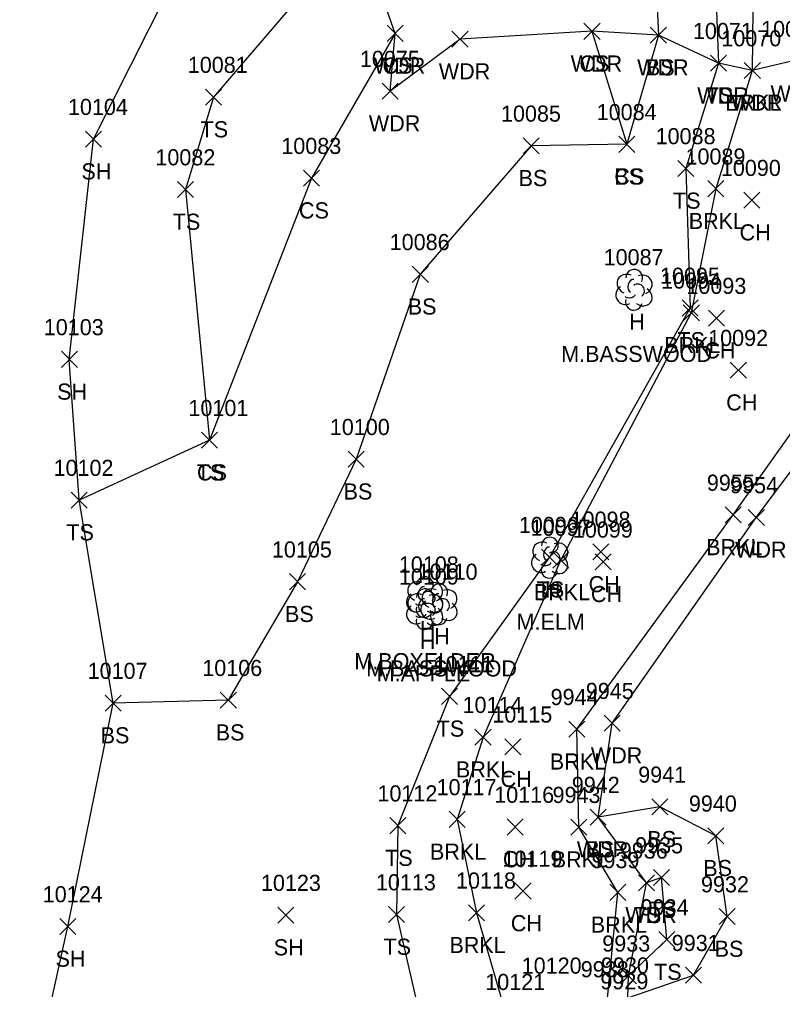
# Model space of a CAD drawing. Extents: x 1439173 to 1457902, y 641926 to 659889.
# Drawn here: x 1448046.7 to 1448141.5, y 646731.6 to 646852 of the extents above; entities that cross this region are included whole.
import ezdxf

# ---------------------------------------------------------------- set-up
doc = ezdxf.new("R2010")
doc.units = 0
for name, color, linetype in [('L_A', 7, 'Continuous'), ('L_C', 7, 'Continuous'), ('L_I', 7, 'Continuous'), ('L_TIC', 7, 'Continuous'), ('LAWA', 7, 'Continuous'), ('LAWE', 7, 'Continuous'), ('LELB', 7, 'Continuous'), ('LSOGP', 7, 'Continuous'), ('LTD', 7, 'Continuous')]:
    doc.layers.add(name, color=color, linetype=linetype)

msp = doc.modelspace()

# ---------------------------------------------------------------- linework, layer by layer
at = {"layer": 'L_TIC'}
for points in [[(1448092.37, 646849.31), (1448094.37, 646851.31)], [(1448094.37, 646849.31), (1448092.37, 646851.31)], [(1448092.37, 646849.31), (1448094.37, 646851.31)], [(1448094.37, 646849.31), (1448092.37, 646851.31)], [(1448116.8, 646849.56), (1448118.8, 646851.56)], [(1448118.8, 646849.56), (1448116.8, 646851.56)], [(1448116.8, 646849.56), (1448118.8, 646851.56)], [(1448118.8, 646849.56), (1448116.8, 646851.56)], [(1448125.04, 646849.08), (1448127.04, 646851.08)], [(1448127.04, 646849.08), (1448125.04, 646851.08)], [(1448125.04, 646849.08), (1448127.04, 646851.08)], [(1448127.04, 646849.08), (1448125.04, 646851.08)], [(1448100.43, 646848.6), (1448102.43, 646850.6)], [(1448102.43, 646848.6), (1448100.43, 646850.6)], [(1448132.51, 646845.6), (1448134.51, 646847.6)], [(1448134.51, 646845.6), (1448132.51, 646847.6)], [(1448132.51, 646845.6), (1448134.51, 646847.6)], [(1448134.51, 646845.6), (1448132.51, 646847.6)], [(1448136.7, 646844.7), (1448138.7, 646846.7)], [(1448138.7, 646844.7), (1448136.7, 646846.7)], [(1448136.7, 646844.7), (1448138.7, 646846.7)], [(1448138.7, 646844.7), (1448136.7, 646846.7)], [(1448091.75, 646842.14), (1448093.75, 646844.14)], [(1448093.75, 646842.14), (1448091.75, 646844.14)], [(1448069.82, 646841.4), (1448071.82, 646843.4)], [(1448071.82, 646841.4), (1448069.82, 646843.4)], [(1448054.95, 646836.18), (1448056.95, 646838.18)], [(1448056.95, 646836.18), (1448054.95, 646838.18)], [(1448121.14, 646835.54), (1448123.14, 646837.54)], [(1448123.14, 646835.54), (1448121.14, 646837.54)], [(1448121.14, 646835.54), (1448123.14, 646837.54)], [(1448123.14, 646835.54), (1448121.14, 646837.54)], [(1448109.26, 646835.35), (1448111.26, 646837.35)], [(1448111.26, 646835.35), (1448109.26, 646837.35)], [(1448109.26, 646835.35), (1448111.26, 646837.35)], [(1448111.26, 646835.35), (1448109.26, 646837.35)], [(1448128.45, 646832.55), (1448130.45, 646834.55)], [(1448130.45, 646832.55), (1448128.45, 646834.55)], [(1448082, 646831.34), (1448084, 646833.34)], [(1448084, 646831.34), (1448082, 646833.34)], [(1448066.36, 646829.93), (1448068.36, 646831.93)], [(1448068.36, 646829.93), (1448066.36, 646831.93)], [(1448132.17, 646830.03), (1448134.17, 646832.03)], [(1448134.17, 646830.03), (1448132.17, 646832.03)], [(1448136.63, 646828.61), (1448138.63, 646830.61)], [(1448138.63, 646828.61), (1448136.63, 646830.61)], [(1448095.5, 646819.41), (1448097.5, 646821.41)], [(1448097.5, 646819.41), (1448095.5, 646821.41)], [(1448128.99, 646815.23), (1448130.99, 646817.23)], [(1448130.99, 646815.23), (1448128.99, 646817.23)], [(1448129.13, 646814.63), (1448131.13, 646816.63)], [(1448131.13, 646814.63), (1448129.13, 646816.63)], [(1448132.27, 646813.97), (1448134.27, 646815.97)], [(1448134.27, 646813.97), (1448132.27, 646815.97)], [(1448051.95, 646808.85), (1448053.95, 646810.85)], [(1448053.95, 646808.85), (1448051.95, 646810.85)], [(1448134.97, 646807.51), (1448136.97, 646809.51)], [(1448136.97, 646807.51), (1448134.97, 646809.51)], [(1448069.34, 646798.82), (1448071.34, 646800.82)], [(1448071.34, 646798.82), (1448069.34, 646800.82)], [(1448069.34, 646798.82), (1448071.34, 646800.82)], [(1448071.34, 646798.82), (1448069.34, 646800.82)], [(1448087.54, 646796.46), (1448089.54, 646798.46)], [(1448089.54, 646796.46), (1448087.54, 646798.46)], [(1448053.16, 646791.39), (1448055.16, 646793.39)], [(1448055.16, 646791.39), (1448053.16, 646793.39)], [(1448134.32, 646789.55), (1448136.32, 646791.55)], [(1448136.32, 646789.55), (1448134.32, 646791.55)], [(1448137.2, 646789.24), (1448139.2, 646791.24)], [(1448139.2, 646789.24), (1448137.2, 646791.24)], [(1448117.89, 646784.96), (1448119.89, 646786.96)], [(1448119.89, 646784.96), (1448117.89, 646786.96)], [(1448111.53, 646784.3), (1448113.53, 646786.3)], [(1448113.53, 646784.3), (1448111.53, 646786.3)], [(1448112.93, 646783.96), (1448114.93, 646785.96)], [(1448114.93, 646783.96), (1448112.93, 646785.96)], [(1448118.19, 646783.73), (1448120.19, 646785.73)], [(1448120.19, 646783.73), (1448118.19, 646785.73)], [(1448080.26, 646781.26), (1448082.26, 646783.26)], [(1448082.26, 646781.26), (1448080.26, 646783.26)], [(1448099.12, 646767.03), (1448101.12, 646769.03)], [(1448101.12, 646767.03), (1448099.12, 646769.03)], [(1448057.39, 646766.2), (1448059.39, 646768.2)], [(1448059.39, 646766.2), (1448057.39, 646768.2)], [(1448071.67, 646766.56), (1448073.67, 646768.56)], [(1448073.67, 646766.56), (1448071.67, 646768.56)], [(1448119.3, 646763.71), (1448121.3, 646765.71)], [(1448121.3, 646763.71), (1448119.3, 646765.71)], [(1448114.93, 646762.95), (1448116.93, 646764.95)], [(1448116.93, 646762.95), (1448114.93, 646764.95)], [(1448103.28, 646761.97), (1448105.28, 646763.97)], [(1448105.28, 646761.97), (1448103.28, 646763.97)], [(1448106.97, 646760.78), (1448108.97, 646762.78)], [(1448108.97, 646760.78), (1448106.97, 646762.78)], [(1448125.23, 646753.32), (1448127.23, 646755.32)], [(1448127.23, 646753.32), (1448125.23, 646755.32)], [(1448100.06, 646751.77), (1448102.06, 646753.77)], [(1448102.06, 646751.77), (1448100.06, 646753.77)], [(1448117.56, 646752.05), (1448119.56, 646754.05)], [(1448119.56, 646752.05), (1448117.56, 646754.05)], [(1448117.56, 646752.05), (1448119.56, 646754.05)], [(1448119.56, 646752.05), (1448117.56, 646754.05)], [(1448092.72, 646750.99), (1448094.72, 646752.99)], [(1448094.72, 646750.99), (1448092.72, 646752.99)], [(1448107.26, 646750.82), (1448109.26, 646752.82)], [(1448109.26, 646750.82), (1448107.26, 646752.82)], [(1448115.17, 646750.8), (1448117.17, 646752.8)], [(1448117.17, 646750.8), (1448115.17, 646752.8)], [(1448132.18, 646749.73), (1448134.18, 646751.73)], [(1448134.18, 646749.73), (1448132.18, 646751.73)], [(1448125.42, 646744.55), (1448127.42, 646746.55)], [(1448127.42, 646744.55), (1448125.42, 646746.55)], [(1448108.24, 646742.88), (1448110.24, 646744.88)], [(1448110.24, 646742.88), (1448108.24, 646744.88)], [(1448123.58, 646743.9), (1448125.58, 646745.9)], [(1448125.58, 646743.9), (1448123.58, 646745.9)], [(1448123.58, 646743.9), (1448125.58, 646745.9)], [(1448125.58, 646743.9), (1448123.58, 646745.9)], [(1448120.01, 646742.71), (1448122.01, 646744.71)], [(1448122.01, 646742.71), (1448120.01, 646744.71)], [(1448078.82, 646739.89), (1448080.82, 646741.89)], [(1448080.82, 646739.89), (1448078.82, 646741.89)], [(1448092.53, 646739.96), (1448094.53, 646741.96)], [(1448094.53, 646739.96), (1448092.53, 646741.96)], [(1448102.46, 646740.18), (1448104.46, 646742.18)], [(1448104.46, 646740.18), (1448102.46, 646742.18)], [(1448133.59, 646739.71), (1448135.59, 646741.71)], [(1448135.59, 646739.71), (1448133.59, 646741.71)], [(1448051.75, 646738.48), (1448053.75, 646740.48)], [(1448053.75, 646738.48), (1448051.75, 646740.48)], [(1448126.1, 646736.85), (1448128.1, 646738.85)], [(1448128.1, 646736.85), (1448126.1, 646738.85)], [(1448121.34, 646732.36), (1448123.34, 646734.36)], [(1448123.34, 646732.36), (1448121.34, 646734.36)], [(1448121.34, 646732.36), (1448123.34, 646734.36)], [(1448123.34, 646732.36), (1448121.34, 646734.36)], [(1448129.4, 646732.43), (1448131.4, 646734.43)], [(1448131.4, 646732.43), (1448129.4, 646734.43)]]:
    msp.add_lwpolyline(points, dxfattribs=at)
at = {"layer": 'LAWA'}
msp.add_lwpolyline([(1448122.26, 646730.64), (1448122.34, 646733.36), (1448124.58, 646744.9), (1448118.56, 646753.05), (1448120.3, 646764.71), (1448138.2, 646790.24), (1448152.47, 646809.23), (1448159.08, 646831.82), (1448156.98, 646833.27), (1448147.14, 646841.11), (1448142.6, 646846.85), (1448137.7, 646845.7), (1448133.51, 646846.6), (1448126.04, 646850.08), (1448117.8, 646850.56), (1448101.43, 646849.6), (1448092.75, 646843.14), (1448093.37, 646850.31), (1448088.78, 646863.36)], dxfattribs=at)
at = {"layer": 'LAWE'}
for points in [[(1448137.9, 646865.09), (1448137.7, 646845.7), (1448133.17, 646831.03), (1448130.13, 646815.63), (1448113.93, 646784.96), (1448104.28, 646762.97), (1448101.06, 646752.77), (1448103.46, 646741.18), (1448107.1, 646728.59)], [(1448119.67, 646730.17), (1448121.01, 646743.71), (1448116.17, 646751.8), (1448115.93, 646763.95), (1448135.32, 646790.55), (1448149.59, 646810.65), (1448156.98, 646833.27), (1448154.13, 646861.31)]]:
    msp.add_lwpolyline(points, dxfattribs=at)
at = {"layer": 'LELB'}
for points in [[(1448139.79, 646908.56), (1448134.96, 646901.29), (1448132.17, 646881.34), (1448133.51, 646846.6), (1448129.45, 646833.55), (1448129.99, 646816.23), (1448112.53, 646785.3), (1448100.12, 646768.03), (1448093.72, 646751.99), (1448093.53, 646740.96), (1448096.98, 646726.01), (1448092.72, 646696.99), (1448083.82, 646662.45)], [(1448134.96, 646901.29), (1448124.5, 646883.02), (1448126.04, 646850.08), (1448122.14, 646836.54), (1448110.26, 646836.35)], [(1448088.78, 646863.36), (1448070.82, 646842.4), (1448067.36, 646830.93), (1448070.34, 646799.82), (1448054.16, 646792.39)], [(1448093.37, 646850.31), (1448083, 646832.34), (1448070.34, 646799.82)], [(1448117.8, 646850.56), (1448122.14, 646836.54)], [(1448110.26, 646836.35), (1448096.5, 646820.41), (1448088.54, 646797.46), (1448081.26, 646782.26), (1448072.67, 646767.56), (1448058.39, 646767.2)], [(1448122.26, 646730.64), (1448130.4, 646733.43), (1448134.59, 646740.71), (1448133.18, 646750.73), (1448126.23, 646754.32), (1448118.56, 646753.05)], [(1448122.34, 646733.36), (1448127.1, 646737.85), (1448126.42, 646745.55), (1448124.58, 646744.9)]]:
    msp.add_lwpolyline(points, dxfattribs=at)
at = {"layer": 'LSOGP'}
msp.add_lwpolyline([(1448046.74, 646712.26), (1448052.74, 646739.49), (1448058.38, 646767.2), (1448054.16, 646792.4), (1448052.94, 646809.85), (1448055.95, 646837.18), (1448069.8, 646864.7), (1448090.12, 646882.83), (1448089.91, 646898.85), (1448089.82, 646925.6), (1448083.78, 646935.79), (1448082.36, 646938.41), (1448080.83, 646948.21), (1448088.05, 646949.01), (1448086.05, 646966.31), (1448084.51, 646978.16)], dxfattribs=at)
at = {"layer": 'LTD'}
for p, q in [((1448122.99, 646818.53), (1448122.99, 646818.53)), ((1448122.99, 646818.53), (1448122.99, 646818.53)), ((1448112.53, 646785.3), (1448112.53, 646785.3)), ((1448112.53, 646785.3), (1448112.53, 646785.3)), ((1448097.01, 646780.4), (1448097.01, 646780.4)), ((1448097.01, 646780.4), (1448097.01, 646780.4)), ((1448097.03, 646778.9), (1448097.03, 646778.9)), ((1448097.03, 646778.9), (1448097.03, 646778.9)), ((1448098.79, 646779.5), (1448098.79, 646779.5)), ((1448098.79, 646779.5), (1448098.79, 646779.5))]:
    msp.add_line(p, q, dxfattribs=at)
for centre in [(1448123.04, 646819.97), (1448112.58, 646786.73), (1448097.06, 646781.83), (1448097.07, 646780.33), (1448098.84, 646780.94)]:
    msp.add_arc(centre, 1.05, 335.5272, 180.9563, dxfattribs=at)
for centre, major_axis, ratio, start_param, end_param in [((1448122.2, 646819.2), (1.21, -0.51), 0.895232, 1.570796, 4.712389), ((1448122.79, 646818.99), (-0.208, -0.792), 0.645439, 3.141593, 6.283185), ((1448124.04, 646819.12), (-1.14, -0.48), 0.949671, 1.570796, 4.712389), ((1448121.91, 646817.82), (0.58, -1.04), 0.959034, 3.141593, 6.283185), ((1448123.49, 646818.37), (-0.5, 0.667), 0.989748, 3.141593, 6.283185), ((1448123.99, 646817.7), (-1.09, 0.79), 0.841452, 1.570796, 4.712389), ((1448123, 646817.03), (0.26, 1.06), 0.942809, 1.570796, 4.712389), ((1448122.54, 646817.78), (-0.625, -0.083), 0.423636, 0, 3.141593), ((1448111.74, 646785.97), (1.21, -0.51), 0.895232, 1.570796, 4.712389), ((1448113.58, 646785.88), (-1.14, -0.48), 0.949671, 1.570796, 4.712389), ((1448112.33, 646785.76), (-0.208, -0.792), 0.645439, 3.141593, 6.283185), ((1448113.03, 646785.13), (-0.5, 0.667), 0.989748, 3.141593, 6.283185), ((1448111.45, 646784.59), (0.58, -1.04), 0.959034, 3.141593, 6.283185), ((1448112.08, 646784.55), (-0.625, -0.083), 0.423636, 0, 3.141593), ((1448113.53, 646784.47), (-1.09, 0.79), 0.841452, 1.570796, 4.712389), ((1448112.53, 646783.8), (0.26, 1.06), 0.942809, 1.570796, 4.712389), ((1448096.22, 646781.07), (1.21, -0.51), 0.895232, 1.570796, 4.712389), ((1448098.05, 646780.98), (-1.14, -0.48), 0.949671, 1.570796, 4.712389), ((1448096.23, 646779.56), (1.21, -0.51), 0.895232, 1.570796, 4.712389), ((1448096.8, 646780.86), (-0.208, -0.792), 0.645439, 3.141593, 6.283185), ((1448098, 646780.17), (1.21, -0.51), 0.895232, 1.570796, 4.712389), ((1448097.51, 646780.23), (-0.5, 0.667), 0.989748, 3.141593, 6.283185), ((1448099.83, 646780.08), (-1.14, -0.48), 0.949671, 1.570796, 4.712389), ((1448095.93, 646779.69), (0.58, -1.04), 0.959034, 3.141593, 6.283185), ((1448096.55, 646779.65), (-0.625, -0.083), 0.423636, 0, 3.141593), ((1448096.82, 646779.35), (-0.208, -0.792), 0.645439, 3.141593, 6.283185), ((1448097.71, 646778.79), (0.58, -1.04), 0.959034, 3.141593, 6.283185), ((1448097.53, 646778.73), (-0.5, 0.667), 0.989748, 3.141593, 6.283185), ((1448098.01, 646779.57), (-1.09, 0.79), 0.841452, 1.570796, 4.712389), ((1448098.07, 646779.48), (-1.14, -0.48), 0.949671, 1.570796, 4.712389), ((1448098.58, 646779.96), (-0.208, -0.792), 0.645439, 3.141593, 6.283185), ((1448099.29, 646779.33), (-0.5, 0.667), 0.989748, 3.141593, 6.283185), ((1448095.94, 646778.19), (0.58, -1.04), 0.959034, 3.141593, 6.283185), ((1448097.01, 646778.9), (0.26, 1.06), 0.942809, 1.570796, 4.712389), ((1448098.03, 646778.06), (-1.09, 0.79), 0.841452, 1.570796, 4.712389), ((1448098.33, 646778.75), (-0.625, -0.083), 0.423636, 0, 3.141593), ((1448099.79, 646778.67), (-1.09, 0.79), 0.841452, 1.570796, 4.712389), ((1448097.03, 646777.4), (0.26, 1.06), 0.942809, 1.570796, 4.712389), ((1448096.57, 646778.15), (-0.625, -0.083), 0.423636, 0, 3.141593), ((1448098.79, 646778), (0.26, 1.06), 0.942809, 1.570796, 4.712389)]:
    msp.add_ellipse(centre, major_axis=major_axis, ratio=ratio, start_param=start_param, end_param=end_param, dxfattribs=at)

# ---------------------------------------------------------------- texts
at = {"layer": 'L_A'}
for s, p in [('WDR', (1448090.73, 646845.31)), ('CS', (1448091.81, 646845.31)), ('WDR', (1448115.16, 646845.56)), ('CS', (1448116.24, 646845.56)), ('WDR', (1448123.41, 646845.08)), ('BS', (1448124.49, 646845.08)), ('WDR', (1448098.79, 646844.6)), ('WDR', (1448130.87, 646841.6)), ('TS', (1448131.92, 646841.6)), ('WDR', (1448139.96, 646841.85)), ('BRKL', (1448134.34, 646840.7)), ('WDR', (1448135.06, 646840.7)), ('WDR', (1448090.11, 646838.14)), ('TS', (1448069.23, 646837.4)), ('SH', (1448054.44, 646832.18)), ('BS', (1448108.7, 646831.35)), ('BS', (1448108.7, 646831.35)), ('CS', (1448120.58, 646831.54)), ('BS', (1448120.58, 646831.54)), ('TS', (1448127.86, 646828.55)), ('CS', (1448081.44, 646827.34)), ('TS', (1448065.77, 646825.93)), ('BRKL', (1448129.81, 646826.03)), ('CH', (1448136.12, 646824.61)), ('BS', (1448094.94, 646815.41)), ('H', (1448122.43, 646813.53)), ('BRKL', (1448126.77, 646810.63)), ('TS', (1448128.4, 646811.23)), ('CH', (1448131.76, 646809.97)), ('SH', (1448051.43, 646804.85)), ('CH', (1448134.46, 646803.51)), ('TS', (1448068.75, 646794.82)), ('CS', (1448068.78, 646794.82)), ('BS', (1448086.98, 646792.46)), ('TS', (1448052.57, 646787.39)), ('BRKL', (1448131.97, 646785.55)), ('WDR', (1448135.56, 646785.24)), ('TS', (1448110.94, 646780.3)), ('H', (1448111.97, 646780.3)), ('CH', (1448117.38, 646780.96)), ('BRKL', (1448110.58, 646779.96)), ('CH', (1448117.67, 646779.73)), ('BS', (1448079.71, 646777.26)), ('H', (1448096.44, 646775.4)), ('H', (1448098.22, 646774.5)), ('H', (1448096.46, 646773.9)), ('BS', (1448056.83, 646762.2)), ('BS', (1448071.11, 646762.56)), ('TS', (1448098.53, 646763.03)), ('WDR', (1448117.66, 646759.71)), ('BRKL', (1448112.57, 646758.95)), ('BRKL', (1448100.92, 646757.97)), ('CH', (1448106.46, 646756.78)), ('BS', (1448124.68, 646749.32)), ('BRKL', (1448097.7, 646747.77)), ('WDR', (1448115.92, 646748.05)), ('BS', (1448117, 646748.05)), ('TS', (1448092.13, 646746.99)), ('CH', (1448106.75, 646746.82)), ('BRKL', (1448112.81, 646746.8)), ('BS', (1448131.62, 646745.73)), ('TS', (1448124.83, 646740.55)), ('WDR', (1448121.94, 646739.9)), ('TS', (1448122.99, 646739.9)), ('CH', (1448107.73, 646738.88)), ('BRKL', (1448117.66, 646738.71)), ('SH', (1448078.31, 646735.89)), ('TS', (1448091.93, 646735.96)), ('BRKL', (1448100.11, 646736.18)), ('BS', (1448133.03, 646735.71)), ('SH', (1448051.23, 646734.48)), ('TS', (1448125.51, 646732.85))]:
    msp.add_text(s, height=2, dxfattribs=at).set_placement(p)
at = {"layer": 'L_C'}
for s, p in [('M.BASSWOOD', (1448113.98, 646809.53)), ('M.ELM', (1448108.44, 646776.3)), ('M.BOXELDER', (1448088.31, 646771.4)), ('M.BASSWOOD', (1448089.77, 646770.5)), ('M.APPLE', (1448091.09, 646769.9))]:
    msp.add_text(s, height=2, dxfattribs=at).set_placement(p)
at = {"layer": 'L_I'}
for s, p in [('10071', (1448130.33, 646849.6)), ('10071', (1448130.33, 646849.6)), ('10070', (1448133.86, 646848.7)), ('10070', (1448133.86, 646848.7)), ('10069', (1448138.79, 646849.85)), ('10081', (1448067.64, 646845.4)), ('10075', (1448089, 646846.14)), ('10104', (1448052.77, 646840.18)), ('10085', (1448106.51, 646839.35)), ('10085', (1448106.51, 646839.35)), ('10084', (1448118.39, 646839.54)), ('10084', (1448118.39, 646839.54)), ('10088', (1448125.7, 646836.55)), ('10083', (1448079.25, 646835.34)), ('10082', (1448063.62, 646833.93)), ('10089', (1448129.41, 646834.03)), ('10090', (1448133.8, 646832.61)), ('10086', (1448092.7, 646823.41)), ('10087', (1448119.25, 646821.53)), ('10095', (1448126.24, 646819.23)), ('10094', (1448126.38, 646818.63)), ('10093', (1448129.52, 646817.97)), ('10103', (1448049.77, 646812.85)), ('10092', (1448132.22, 646811.51)), ('10101', (1448067.72, 646802.82)), ('10101', (1448067.72, 646802.82)), ('10100', (1448085.27, 646800.46)), ('10102', (1448050.98, 646795.39)), ('9955', (1448132.06, 646793.55)), ('9954', (1448134.94, 646793.24)), ('10098', (1448115.15, 646788.96)), ('10096', (1448108.73, 646788.3)), ('10096', (1448108.73, 646788.3)), ('10097', (1448110.18, 646787.96)), ('10099', (1448115.43, 646787.73)), ('10105', (1448078.08, 646785.26)), ('10108', (1448093.83, 646783.4)), ('10110', (1448096.17, 646782.5)), ('10109', (1448093.84, 646781.9)), ('10106', (1448069.44, 646770.56)), ('10111', (1448098.15, 646771.03)), ('10107', (1448055.21, 646770.2)), ('9944', (1448112.67, 646766.95)), ('9945', (1448117.04, 646767.71)), ('10114', (1448101.74, 646765.97)), ('10115', (1448105.44, 646764.78)), ('9941', (1448123.54, 646757.32)), ('9942', (1448115.3, 646756.05)), ('9942', (1448115.3, 646756.05)), ('10112', (1448091.18, 646754.99)), ('10117', (1448098.52, 646755.77)), ('10116', (1448105.67, 646754.82)), ('9943', (1448112.91, 646754.8)), ('9940', (1448129.83, 646753.73)), ('9936', (1448121.26, 646747.9)), ('9936', (1448121.26, 646747.9)), ('9935', (1448123.16, 646748.55)), ('10119', (1448106.7, 646746.88)), ('9939', (1448117.74, 646746.71)), ('10113', (1448090.99, 646743.96)), ('10118', (1448100.93, 646744.18)), ('10123', (1448076.72, 646743.89)), ('9932', (1448131.33, 646743.71)), ('10124', (1448049.64, 646742.48)), ('9934', (1448123.84, 646740.85)), ('9933', (1448119.08, 646736.36)), ('9933', (1448119.08, 646736.36)), ('9931', (1448127.7, 646736.43)), ('10120', (1448109.08, 646733.62)), ('9938', (1448116.41, 646733.17)), ('9930', (1448118.92, 646733.64)), ('9930', (1448118.92, 646733.64)), ('10121', (1448104.56, 646731.59)), ('9929', (1448118.85, 646731.68)), ('9929', (1448118.85, 646731.68))]:
    msp.add_text(s, height=2, dxfattribs=at).set_placement(p)

doc.saveas('drawing.dxf')
